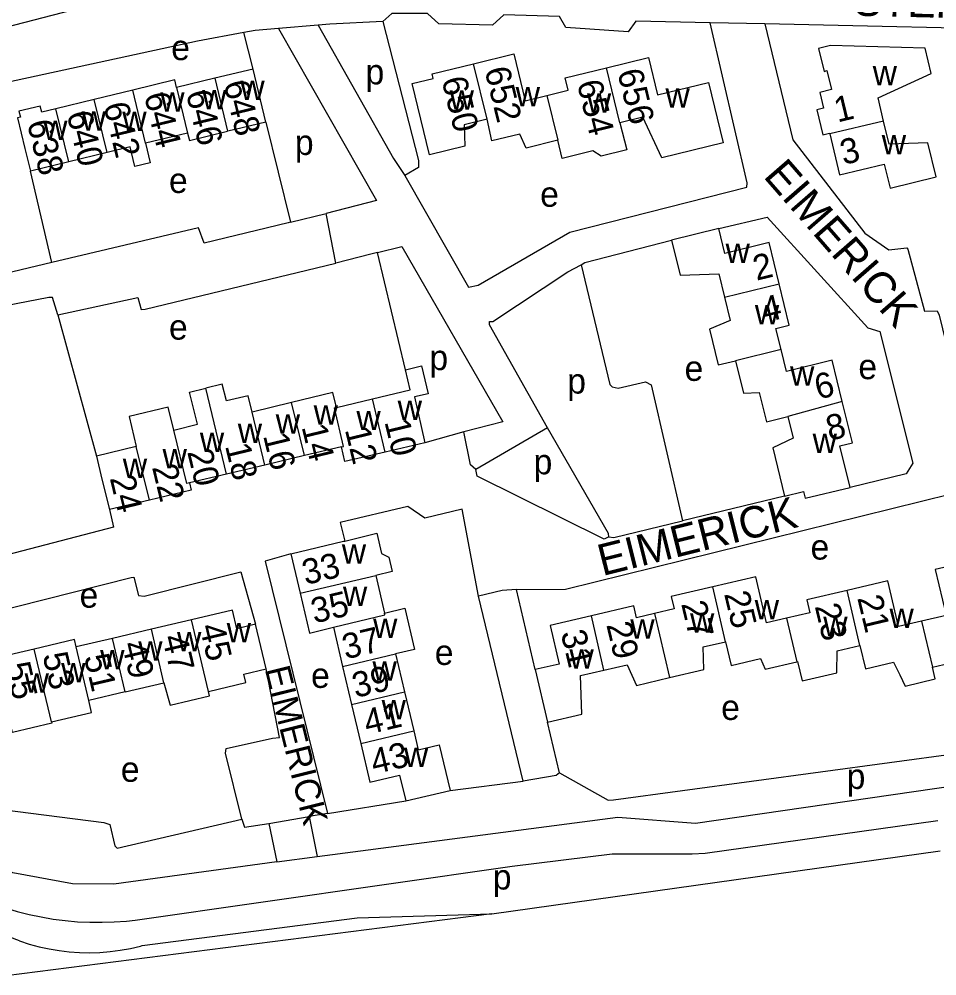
# Model space of a CAD drawing. Extents: x 157794 to 159375, y 380877 to 382306.
# Drawn here: x 158787.7 to 158933.6, y 381180.9 to 381333.1 of the extents above; entities that cross this region are included whole.
import ezdxf

# ---------------------------------------------------------------- set-up
doc = ezdxf.new("R2010")
doc.units = 0
for name, color, linetype in [('BLT_Basislijn', 7, 'Continuous'), ('BLT_Bebouwing', 7, 'Continuous'), ('BLT_Centroide', 7, 'Continuous'), ('BLT_Huisnummer', 7, 'Continuous'), ('BLT_Huisnummer_ tussenligend', 7, 'Continuous'), ('BLT_Onderverdeling_panden', 7, 'Continuous'), ('BLT_Straatnaam', 7, 'Continuous'), ('BLT_Vlakafsluiter', 7, 'Continuous')]:
    doc.layers.add(name, color=color, linetype=linetype)

msp = doc.modelspace()

# ---------------------------------------------------------------- linework, layer by layer
at = {"layer": 'BLT_Basislijn'}
for p, q in [((158835.2, 381332.09), (158828.89, 381331.56)), ((158906.23, 381332.29), (158897.53, 381332.48)), ((158824.86, 381325.12), (158823.4, 381330.92)), ((158826.9, 381316.69), (158830.84, 381300.75)), ((158792.9, 381294.35), (158789.47, 381308.89)), ((158830.84, 381300.75), (158836.51, 381302.13)), ((158838.05, 381294.24), (158836.51, 381302.13)), ((158849.08, 381277.29), (158844.63, 381295.91)), ((158792.9, 381294.35), (158774.29, 381289.94)), ((158793.81, 381286), (158799.96, 381263.55)), ((158858.39, 381267.41), (158852.2, 381265.67)), ((158871.7, 381268.05), (158860.29, 381261.4)), ((158867.83, 381211.82), (158860.69, 381241.27)), ((158869.7, 381229.58), (158866.76, 381242.32)), ((158873.56, 381213.17), (158871.66, 381221.21)), ((158856.19, 381210.36), (158867.83, 381211.82)), ((158836.71, 381206.69), (158849.13, 381208.71)), ((158827.35, 381205.12), (158833.77, 381206.2)), ((158836.71, 381206.69), (158833.77, 381206.2)), ((158833.77, 381206.2), (158835.04, 381199.83)), ((158827.35, 381205.12), (158828.66, 381198.98)), ((158862.81, 381190.73), (158934.08, 381200.74)), ((158828.66, 381198.98), (158835.04, 381199.83)), ((158806.11, 381189.74), (158866.08, 381198.31))]:
    msp.add_line(p, q, dxfattribs=at)
for points in [[(158720.17, 381314.87), (158802.15, 381336.11), (158809.37, 381337.68)], [(158845.5, 381332.66), (158837.05, 381332.24), (158835.2, 381332.09)], [(158874.6, 381331.75), (158873.61, 381333.48), (158864.72, 381333.73), (158862.92, 381332.07), (158854.41, 381332.33), (158852.62, 381333.97), (158846.93, 381333.97), (158845.5, 381332.66)], [(158845.5, 381332.66), (158851.15, 381310.56), (158851.15, 381309.44), (158849, 381308.17)], [(158897.53, 381332.48), (158885.72, 381332.74), (158884.49, 381331.01), (158874.6, 381331.75)], [(158828.89, 381331.56), (158825.19, 381331.26), (158823.4, 381330.92)], [(158828.89, 381331.56), (158844.47, 381304.19), (158836.51, 381302.13)], [(158835.2, 381332.09), (158847.22, 381310.86), (158849, 381308.17)], [(158849, 381308.17), (158859.11, 381290.4), (158860.65, 381290.74), (158875.22, 381299.18), (158903.35, 381306.31), (158903.43, 381306.99), (158897.53, 381332.48)], [(158906.23, 381332.29), (158910.7, 381313.84), (158922.11, 381299.03), (158925.93, 381296.33), (158928.83, 381296.67), (158928.99, 381296.45), (158931.63, 381286.58), (158933.63, 381286.63), (158933.95, 381285.96), (158938.78, 381266.21)], [(158961.8, 381329.88), (158952.92, 381331.26), (158906.23, 381332.29)], [(158823.4, 381330.92), (158816.05, 381329.53), (158786.01, 381323.01)], [(158830.84, 381300.75), (158830.46, 381300.66), (158817.11, 381297.42), (158816.18, 381299.83), (158792.9, 381294.35)], [(158898.92, 381299.73), (158906.62, 381301.55), (158922.59, 381283.94), (158924.53, 381283.38), (158929.75, 381262.41), (158928.68, 381260.74), (158919.78, 381258.57)], [(158877.02, 381293.95), (158877.6, 381294.36), (158891.41, 381297.9)], [(158844.63, 381295.91), (158848.51, 381296.88), (158864.56, 381268.99), (158858.39, 381267.41)], [(158844.63, 381295.91), (158843.59, 381295.65), (158838.05, 381294.24)], [(158793.81, 381286), (158806.54, 381288.76), (158807.08, 381286.87), (158807.72, 381286.9), (158838.05, 381294.24)], [(158871.7, 381268.05), (158862.45, 381284.4), (158862.45, 381284.94), (158862.97, 381284.97), (158874.92, 381292.85), (158877.02, 381293.95)], [(158877.02, 381293.95), (158881.59, 381274.94), (158881.97, 381274.57), (158882.91, 381274.37), (158887.27, 381275.35), (158888.16, 381274.86), (158893.16, 381253.24)], [(158793.81, 381286), (158792.97, 381288.79), (158792.38, 381288.79), (158771.83, 381284.81)], [(158860.29, 381261.4), (158859.46, 381262.18), (158858.39, 381267.41)], [(158881.42, 381250.72), (158881.36, 381251.21), (158871.7, 381268.05)], [(158881.42, 381250.72), (158880.68, 381250.32), (158860.52, 381260.37), (158860.29, 381261.4)], [(158866.76, 381242.32), (158874.54, 381242.39), (158940.58, 381258.72)], [(158909.38, 381257.18), (158893.16, 381253.24)], [(158802.02, 381255.03), (158802.69, 381252.26), (158783.34, 381247.21)], [(158860.69, 381241.27), (158858.12, 381255.1), (158852.19, 381253.67), (158849.5, 381255.51), (158838.71, 381252.99), (158839.45, 381250)], [(158881.42, 381250.72), (158882.22, 381250.62), (158893.16, 381253.24)], [(158830.88, 381248), (158826.81, 381246.84), (158836.71, 381206.69)], [(158873.56, 381213.17), (158881.32, 381208.8), (158882.18, 381208.85), (158937.01, 381216.29), (158969, 381224.18), (158972.01, 381225.28), (158973.02, 381226.33), (158974.21, 381229.15), (158971.17, 381247.39)], [(158783.58, 381234.86), (158782.58, 381238.44), (158805.49, 381244.24), (158805.91, 381244.28), (158806.68, 381241.35), (158807.56, 381241.27), (158822.94, 381245.16), (158825.26, 381236.79)], [(158866.76, 381242.32), (158864.45, 381242.14), (158860.69, 381241.27)], [(158823.08, 381205.79), (158820.51, 381216.28), (158820.59, 381217.04), (158827.96, 381218.68), (158829.07, 381218.77), (158826.93, 381229.7)], [(158835.04, 381199.83), (158882.88, 381206.11), (158895.23, 381205.16), (158967.92, 381215.71), (158977.15, 381218.45)], [(158769.15, 381214.91), (158770.84, 381209.14), (158801.16, 381205.27), (158802.09, 381204.92), (158802.88, 381201.57), (158803.27, 381201.15), (158823.08, 381205.79)], [(158873.56, 381213.17), (158873.07, 381212.75), (158867.83, 381211.82)], [(158823.08, 381205.79), (158823.5, 381204.52), (158827.35, 381205.12)], [(158866.08, 381198.31), (158881.95, 381200.25), (158894.67, 381200.25), (158896.77, 381200.37), (158933.71, 381205.57)], [(158828.66, 381198.98), (158802.73, 381195.45), (158796.15, 381195.52), (158786.66, 381197.23), (158776.95, 381201.42), (158771.29, 381202.93), (158764.86, 381203.8), (158759.4, 381203.7), (158756.97, 381203.57), (158700.45, 381195.43), (158693.9, 381193.4)], [(158787.73, 381186.43), (158775.72, 381190.98), (158777.57, 381194.98)], [(158778.31, 381194.69), (158780.06, 381193.83), (158781.85, 381193.04), (158783.66, 381192.33), (158785.5, 381191.69), (158787.37, 381191.12), (158789.26, 381190.64), (158791.17, 381190.23), (158793.09, 381189.9), (158795.02, 381189.65), (158796.96, 381189.48), (158798.91, 381189.39), (158800.86, 381189.38), (158802.81, 381189.44), (158804.75, 381189.59), (158806.11, 381189.74)], [(158807.22, 381185.67), (158841.43, 381190.12), (158862.81, 381190.73)], [(158787.73, 381186.43), (158789.28, 381185.93), (158790.85, 381185.5), (158792.44, 381185.15), (158794.04, 381184.89), (158795.65, 381184.7), (158797.28, 381184.58), (158798.9, 381184.55), (158800.53, 381184.6), (158802.15, 381184.73), (158803.76, 381184.94), (158805.36, 381185.23), (158806.95, 381185.6), (158807.22, 381185.67)]]:
    msp.add_lwpolyline(points, dxfattribs=at)
at = {"layer": 'BLT_Bebouwing'}
for p, q in [((158824.86, 381325.12), (158818.79, 381323.66)), ((158826.9, 381316.69), (158824.86, 381325.12)), ((158818.79, 381323.66), (158812.72, 381322.19)), ((158805.74, 381321.76), (158799.63, 381320.29)), ((158799.63, 381320.29), (158793.53, 381318.81)), ((158814.47, 381314.94), (158807.77, 381313.32)), ((158801.67, 381311.84), (158795.57, 381310.37)), ((158795.57, 381310.37), (158789.47, 381308.89)), ((158898.92, 381299.73), (158891.41, 381297.9)), ((158830.98, 381272.09), (158824.7, 381270.54)), ((158838.11, 381271.3), (158843.87, 381272.66)), ((158852.2, 381265.67), (158845.87, 381264.19)), ((158806.29, 381265.08), (158799.96, 381263.55)), ((158838.93, 381265.02), (158833.06, 381263.62)), ((158833.06, 381263.62), (158826.73, 381262.12)), ((158826.73, 381262.12), (158820.65, 381260.68)), ((158820.65, 381260.68), (158814.76, 381259.28)), ((158808.42, 381256.56), (158802.02, 381255.03)), ((158830.88, 381248), (158832.37, 381241.73)), ((158844.36, 381244.56), (158845.77, 381238.57)), ((158815.08, 381237.5), (158808.7, 381236)), ((158826.93, 381229.7), (158825.26, 381236.79)), ((158808.7, 381236), (158802.53, 381234.54)), ((158837.64, 381236.31), (158839.11, 381230.09)), ((158802.53, 381234.54), (158796.75, 381233.18)), ((158790.05, 381232.85), (158784.37, 381231.51)), ((158847.52, 381232.08), (158848.95, 381226.02)), ((158839.11, 381230.09), (158840.54, 381224.04)), ((158869.7, 381229.58), (158871.66, 381221.21)), ((158804.53, 381226.05), (158810.7, 381227.5)), ((158804.53, 381226.05), (158798.75, 381224.69)), ((158848.95, 381226.02), (158850.41, 381219.83)), ((158840.54, 381224.04), (158842, 381217.84)), ((158849.13, 381208.71), (158856.19, 381210.36))]:
    msp.add_line(p, q, dxfattribs=at)
for points in [[(158914.76, 381328.4), (158915.64, 381324.75), (158916.09, 381324.86), (158916.81, 381321.84), (158914.96, 381321.39), (158915.56, 381318.91), (158914.48, 381318.65), (158915.44, 381314.67), (158916.52, 381314.93), (158916.55, 381314.79)], [(158931.7, 381328.43), (158916.69, 381328.86), (158914.76, 381328.4)], [(158925.12, 381316.85), (158924.24, 381320.53), (158932.67, 381324.39), (158931.7, 381328.43)], [(158859.94, 381325.97), (158866.3, 381327.52), (158868.12, 381320.08), (158871.56, 381320.92)], [(158881.06, 381325.33), (158887.71, 381326.96), (158889.16, 381321.01), (158897.27, 381322.99), (158899.63, 381313.36), (158889.86, 381310.97), (158886.83, 381317.47), (158883.2, 381316.58)], [(158862.1, 381317.15), (158858.45, 381316.25), (158858.52, 381312.85), (158852.93, 381311.48), (158850.16, 381322.8), (158853.52, 381323.62), (158853.34, 381324.35), (158859.94, 381325.97)], [(158871.56, 381320.92), (158874.99, 381321.76), (158874.51, 381323.73), (158881.06, 381325.33)], [(158812.72, 381322.19), (158812.43, 381323.38), (158805.74, 381321.76)], [(158793.53, 381318.81), (158791.27, 381318.27), (158791.04, 381319.21), (158787.64, 381318.39), (158787.87, 381317.44), (158787.43, 381317.34)], [(158787.43, 381317.34), (158788.61, 381312.48), (158789.47, 381308.89)], [(158826.9, 381316.69), (158822.04, 381315.52), (158820.83, 381315.23)], [(158867.27, 381314.78), (158862.82, 381313.68), (158862.1, 381317.15)], [(158883.2, 381316.58), (158884.31, 381312.26), (158880.23, 381311.26), (158878.9, 381312.09), (158874.02, 381310.89), (158873.31, 381313.78)], [(158933.45, 381307.96), (158932.14, 381313.4), (158926.01, 381313.17), (158925.12, 381316.85)], [(158814.47, 381314.94), (158814.76, 381313.76), (158820.83, 381315.23)], [(158873.31, 381313.78), (158868.3, 381312.55), (158867.27, 381314.78)], [(158916.55, 381314.79), (158918.11, 381308.3), (158925.21, 381310.01), (158926.13, 381306.19), (158933.45, 381307.96)], [(158807.77, 381313.32), (158808.53, 381310.21), (158806.07, 381309.61), (158805.32, 381312.72), (158801.67, 381311.84)], [(158908.5, 381290.97), (158906.9, 381297.51), (158899.89, 381295.79), (158898.92, 381299.73)], [(158891.41, 381297.9), (158892.78, 381292.32), (158898.91, 381292.55), (158899.82, 381288.84)], [(158908.81, 381280.49), (158907.99, 381283.84), (158910.12, 381284.36), (158908.5, 381290.97)], [(158899.82, 381288.84), (158900.72, 381285.13), (158897.43, 381283.75), (158898.83, 381278.05), (158901.59, 381278.72)], [(158918.54, 381272.22), (158916.93, 381278.79), (158909.66, 381277.01), (158908.81, 381280.49)], [(158849.08, 381277.29), (158851.66, 381277.91), (158852.69, 381273.45), (158850.52, 381272.95), (158852.2, 381265.67)], [(158901.59, 381278.72), (158902.85, 381273.58), (158905.35, 381273.64), (158906.49, 381269), (158909.91, 381269.84)], [(158843.87, 381272.66), (158849.86, 381274.07), (158849.08, 381277.29)], [(158824.7, 381270.54), (158824.07, 381273.14), (158820.63, 381272.31), (158819.98, 381274.99), (158817.34, 381274.36)], [(158812.26, 381267.69), (158816.02, 381268.6), (158814.78, 381273.74), (158817.34, 381274.36)], [(158838.11, 381271.3), (158837.56, 381273.64), (158830.98, 381272.09)], [(158919.78, 381258.57), (158918.17, 381265.16), (158920.15, 381265.64), (158918.54, 381272.22)], [(158812.26, 381267.69), (158811.39, 381271.32), (158805.15, 381269.82), (158806.29, 381265.08)], [(158909.91, 381269.84), (158910.75, 381266.42), (158907.5, 381264.86), (158909.38, 381257.18)], [(158845.87, 381264.19), (158839.48, 381262.69), (158838.93, 381265.02)], [(158799.96, 381263.55), (158800.84, 381259.89), (158802.02, 381255.03)], [(158814.76, 381259.28), (158815.04, 381258.13), (158808.42, 381256.56)], [(158909.38, 381257.18), (158912.4, 381257.89), (158912.66, 381256.83), (158919.78, 381258.57)], [(158839.45, 381250), (158844.56, 381251.26), (158845.3, 381248.05), (158846.46, 381247.46), (158847, 381245.18), (158844.36, 381244.56)], [(158830.88, 381248), (158839.22, 381250), (158839.45, 381250)], [(158939.91, 381247.05), (158933.33, 381245.5), (158935.04, 381238.2), (158931.14, 381237.28)], [(158909.68, 381237.77), (158906.52, 381237.02), (158904.79, 381244.36), (158897.95, 381242.75)], [(158897.95, 381242.76), (158891.34, 381241.21), (158891.8, 381239.24), (158888.69, 381238.51)], [(158931.14, 381237.28), (158927.47, 381236.42), (158925.76, 381243.68), (158919.31, 381242.17)], [(158832.37, 381241.73), (158833.86, 381235.4), (158837.64, 381236.31)], [(158919.31, 381242.17), (158912.9, 381240.67), (158913.38, 381238.63), (158909.68, 381237.77)], [(158888.69, 381238.51), (158885.83, 381237.84), (158885.39, 381239.73), (158878.66, 381238.15)], [(158825.26, 381236.79), (158822.31, 381236.09), (158821.62, 381239.03), (158815.08, 381237.5)], [(158845.77, 381238.57), (158849.01, 381239.34), (158850.56, 381232.8), (158847.52, 381232.08)], [(158878.66, 381238.15), (158872.09, 381236.6), (158873.52, 381230.47), (158869.7, 381229.58)], [(158932.86, 381229.98), (158938.31, 381231.25), (158938.32, 381237.41), (158941.97, 381238.27)], [(158796.75, 381233.18), (158796.47, 381234.36), (158790.05, 381232.85)], [(158891.08, 381228.3), (158896.55, 381229.58), (158896.43, 381233.18), (158900, 381234.02)], [(158900, 381234.02), (158900.88, 381230.26), (158905.55, 381231.35), (158906.29, 381229.67), (158911.31, 381230.84)], [(158911.42, 381230.87), (158912.14, 381227.78), (158917.69, 381229.08), (158917.73, 381232.58), (158921.36, 381233.43)], [(158921.36, 381233.43), (158922.26, 381229.69), (158926.7, 381230.76), (158927.67, 381228.76), (158928.54, 381226.97), (158933.3, 381228.09), (158932.86, 381229.98)], [(158911.31, 381230.84), (158911.42, 381230.87)], [(158817.76, 381226.1), (158823.73, 381227.51), (158823.41, 381228.87), (158826.93, 381229.7)], [(158871.66, 381221.21), (158877.15, 381222.49), (158876.94, 381228.62), (158880.64, 381229.49)], [(158880.64, 381229.49), (158884.35, 381230.36), (158885.85, 381227.07), (158891.08, 381228.3)], [(158810.7, 381227.5), (158811.68, 381223.94), (158817.92, 381225.41), (158817.76, 381226.1)], [(158792.8, 381221.28), (158792.86, 381221.05), (158786.64, 381219.59), (158785.07, 381226.28)], [(158792.8, 381221.28), (158799.2, 381222.78), (158798.75, 381224.69)], [(158850.41, 381219.83), (158851.12, 381216.84), (158854.47, 381217.63), (158856.19, 381210.36)], [(158842, 381217.84), (158843.45, 381211.67), (158848.17, 381212.79), (158849.13, 381208.71)]]:
    msp.add_lwpolyline(points, dxfattribs=at)
at = {"layer": 'BLT_Onderverdeling_panden'}
for p, q in [((158862.1, 381317.15), (158859.94, 381325.97)), ((158883.2, 381316.58), (158881.06, 381325.33)), ((158818.79, 381323.66), (158820.83, 381315.23)), ((158812.72, 381322.19), (158814.47, 381314.94)), ((158807.77, 381313.32), (158805.74, 381321.76)), ((158871.56, 381320.92), (158873.31, 381313.78)), ((158795.57, 381310.37), (158793.53, 381318.81)), ((158801.67, 381311.84), (158799.63, 381320.29)), ((158925.12, 381316.85), (158916.55, 381314.79)), ((158899.82, 381288.84), (158908.5, 381290.97)), ((158908.81, 381280.49), (158901.59, 381278.72)), ((158820.65, 381260.68), (158817.34, 381274.36)), ((158833.06, 381263.62), (158830.98, 381272.09)), ((158845.87, 381264.19), (158843.87, 381272.66)), ((158918.54, 381272.22), (158909.91, 381269.84)), ((158826.73, 381262.12), (158824.7, 381270.54)), ((158808.42, 381256.56), (158806.29, 381265.08)), ((158832.37, 381241.73), (158844.36, 381244.56)), ((158900, 381234.02), (158897.95, 381242.76)), ((158921.36, 381233.43), (158919.31, 381242.17)), ((158880.64, 381229.49), (158878.66, 381238.15)), ((158888.69, 381238.51), (158891.08, 381228.3)), ((158817.76, 381226.1), (158815.08, 381237.5)), ((158909.68, 381237.77), (158911.31, 381230.84)), ((158931.14, 381237.28), (158932.86, 381229.98)), ((158810.7, 381227.5), (158808.7, 381236)), ((158804.53, 381226.05), (158802.53, 381234.54)), ((158792.8, 381221.28), (158790.05, 381232.85)), ((158798.75, 381224.69), (158796.75, 381233.18)), ((158839.11, 381230.09), (158847.52, 381232.08)), ((158840.54, 381224.04), (158848.95, 381226.02)), ((158842, 381217.84), (158850.41, 381219.83))]:
    msp.add_line(p, q, dxfattribs=at)
for points in [[(158838.93, 381265.02), (158839.24, 381265.09), (158837.8, 381271.23), (158838.11, 381271.3)], [(158814.76, 381259.28), (158814.32, 381259.18), (158812.26, 381267.69)], [(158837.64, 381236.31), (158845.84, 381238.29), (158845.77, 381238.57)]]:
    msp.add_lwpolyline(points, dxfattribs=at)
at = {"layer": 'BLT_Vlakafsluiter'}
msp.add_line((158862.81, 381190.73), (158785.59, 381180.86), dxfattribs=at)

# ---------------------------------------------------------------- texts
at = {"layer": 'BLT_Centroide'}
for s, p in [('e', (158811.86, 381326.54)), ('p', (158842.75, 381322.68)), ('w', (158923.38, 381322.55)), ('w', (158822.84, 381320.17)), ('w', (158866.62, 381319.17)), ('w', (158890.43, 381318.97)), ('w', (158810.11, 381318.34)), ('w', (158816.77, 381318.7)), ('w', (158856.12, 381318.64)), ('w', (158877.94, 381318.2)), ('w', (158797.61, 381315.33)), ('w', (158804.08, 381315.25)), ('w', (158791.5, 381313.84)), ('p', (158831.52, 381311.45)), ('w', (158924.82, 381311.53)), ('e', (158811.5, 381305.4)), ('e', (158870.51, 381303.21)), ('w', (158899.99, 381294.28)), ('w', (158904.65, 381284.5)), ('e', (158811.5, 381282.07)), ('p', (158852.9, 381277.23)), ('e', (158893.47, 381275.51)), ('w', (158910.24, 381274.75)), ('e', (158921.1, 381275.78)), ('p', (158874.82, 381273.49)), ('w', (158834.5, 381268.56)), ('w', (158847.86, 381269.27)), ('w', (158828.47, 381267.11)), ('w', (158841.3, 381267.67)), ('w', (158822.44, 381265.64)), ('w', (158816.41, 381264.19)), ('w', (158913.83, 381264.02)), ('w', (158810.48, 381261.58)), ('w', (158804.16, 381260.05)), ('p', (158869.47, 381260.65)), ('w', (158838.98, 381246.44)), ('e', (158913.5, 381247.08)), ('w', (158839.16, 381239.72)), ('e', (158797.29, 381239.43)), ('w', (158904.62, 381237.56)), ('w', (158894.34, 381235.48)), ('w', (158926.05, 381236.22)), ('w', (158820.68, 381233.91)), ('w', (158843.95, 381234.62)), ('w', (158884.84, 381234.5)), ('w', (158915.52, 381234.92)), ('w', (158812.78, 381232.48)), ('w', (158806.61, 381231.02)), ('w', (158800.56, 381229.61)), ('e', (158853.76, 381230.32)), ('w', (158875.17, 381229.73)), ('w', (158794.36, 381227.55)), ('w', (158843.85, 381227.81)), ('e', (158834.09, 381226.67)), ('w', (158788.55, 381225.91)), ('w', (158845.3, 381221.69)), ('e', (158899.29, 381221.57)), ('w', (158848.86, 381214.09)), ('e', (158803.85, 381211.73)), ('p', (158919.24, 381210.6)), ('p', (158862.98, 381194.6))]:
    msp.add_text(s, height=4, dxfattribs=at).set_placement(p)
at = {"layer": 'BLT_Huisnummer'}
for s, rotation, p in [('652', 283.7548, (158861.64, 381325)), ('656', 283.7573, (158882.76, 381324.67)), ('650', 283.7548, (158854.81, 381323.44)), ('648', 283.5913, (158820.16, 381322.86)), ('654', 283.7548, (158876.33, 381322.91)), ('1', 13.5428, (158917.78, 381316.6)), ('642', 283.585, (158801.05, 381319.38)), ('638', 283.5804, (158788.91, 381316.59)), ('3', 13.5428, (158918.74, 381309.84)), ('2', 13.7596, (158904.9, 381291.43)), ('4', 13.7596, (158906.29, 381284.78)), ('6', 13.7596, (158914.69, 381272.52)), ('8', 13.7525, (158916.51, 381265.96)), ('10', 283.587, (158845.74, 381269.01)), ('14', 283.587, (158832.57, 381268.21)), ('18', 283.587, (158820.4, 381265.18)), ('24', 283.587, (158802.07, 381260.05)), ('33', 13.281, (158833.2, 381243.03)), ('25', 283.4428, (158899.74, 381241.63)), ('21', 283.4428, (158920.91, 381240.99)), ('27', 283.4428, (158892.91, 381240.06)), ('23', 283.4428, (158914.15, 381239.67)), ('45', 283.2368, (158816.33, 381236.45)), ('29', 283.4428, (158881.01, 381236.73)), ('37', 13.2791, (158839.57, 381231.19)), ('31', 283.4428, (158873.76, 381235.43)), ('49', 283.2368, (158803.98, 381233.64)), ('53', 283.2353, (158791.38, 381231.9)), ('43', 13.2732, (158844.1, 381212.91))]:
    msp.add_text(s, height=4, rotation=rotation, dxfattribs=at).set_placement(p)
at = {"layer": 'BLT_Huisnummer_ tussenligend'}
for s, rotation, p in [('644', 283.585, (158807.52, 381320.97)), ('646', 283.585, (158814.17, 381321.32)), ('640', 283.5804, (158795.21, 381318)), ('16', 283.587, (158826.45, 381266.8)), ('12', 283.587, (158839.45, 381267.77)), ('20', 283.587, (158814.38, 381264.24)), ('22', 283.587, (158808.79, 381261.78)), ('35', 13.281, (158834.6, 381236.9)), ('47', 283.2368, (158810.38, 381234.72)), ('51', 283.2368, (158797.96, 381231.62)), ('55', 283.2353, (158785.43, 381230.32)), ('39', 13.2791, (158841.15, 381225.06)), ('41', 13.2791, (158843, 381219.21))]:
    msp.add_text(s, height=4, rotation=rotation, dxfattribs=at).set_placement(p)
at = {"layer": 'BLT_Straatnaam'}
for s, height, rotation, p in [('STERKENBURG', 5, 358.6079, (158920.33, 381333.61)), ('EIMERICK', 5, 311.0681, (158905.86, 381308)), ('EIMERICK', 5, 14.0681, (158880.4, 381244.45)), ('EIMERICK', 4, 283.9416, (158826.72, 381229.66))]:
    msp.add_text(s, height=height, rotation=rotation, dxfattribs=at).set_placement(p)

doc.saveas('drawing.dxf')
